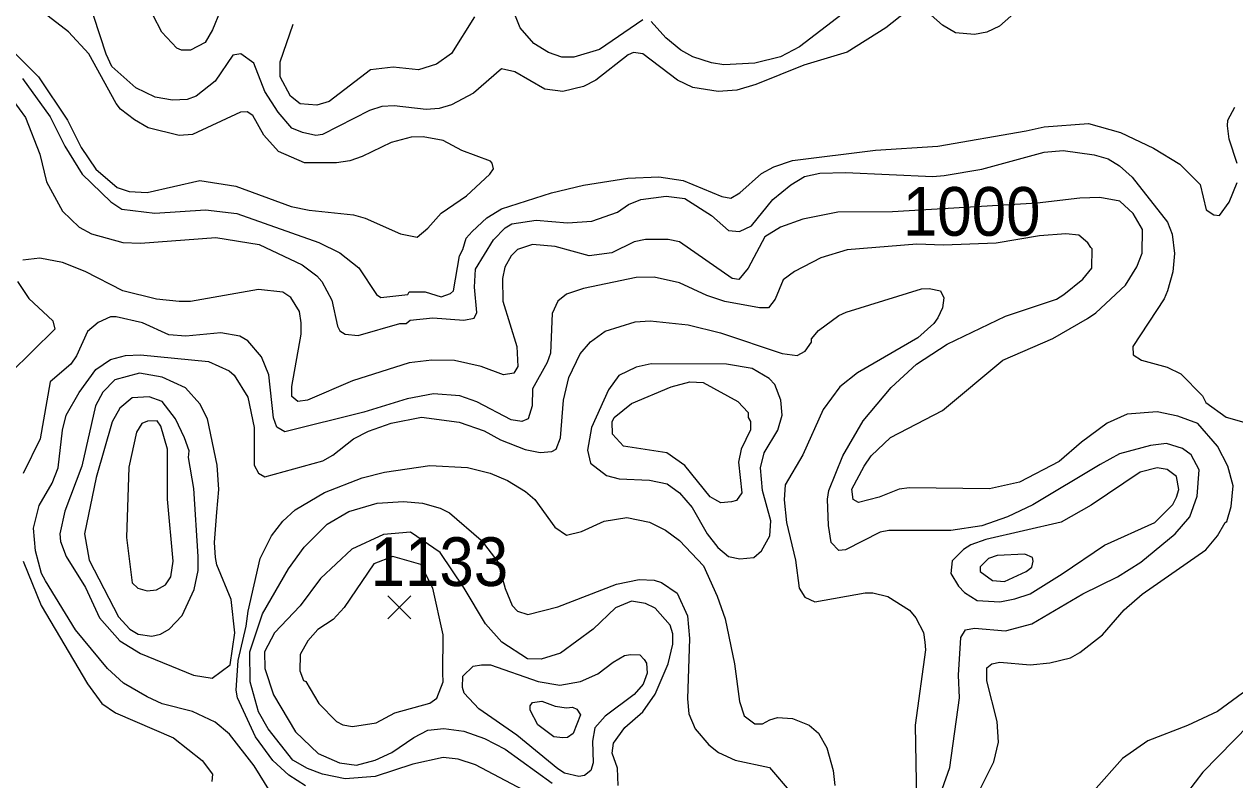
# Model space of a CAD drawing. Extents: x 423 to 448.8, y 7456.3 to 7484.
# Drawn here: x 424.902 to 426.89, y 7478.138 to 7479.378 of the extents above; entities that cross this region are included whole.
import ezdxf
from ezdxf.enums import TextEntityAlignment as Align

# ---------------------------------------------------------------- set-up
doc = ezdxf.new("R2010")
doc.units = 0
doc.header["$LTSCALE"] = 0.032
for name, color, linetype, lineweight in [('1', 7, 'Continuous', 25), ('2', 7, 'Continuous', 13), ('21', 7, 'Continuous', 25)]:
    doc.layers.add(name, color=color, linetype=linetype, lineweight=lineweight)
doc.layers.add('61', color=7, linetype='Continuous')

msp = doc.modelspace()

# ---------------------------------------------------------------- linework, layer by layer
at = {"layer": '1'}
for points in [[(426.4674, 7478.1146), (426.4938, 7478.1671), (426.5015, 7478.1996), (426.4992, 7478.2337), (426.4822, 7478.3002), (426.4822, 7478.3218), (426.4906, 7478.328), (426.5038, 7478.3311), (426.5533, 7478.3265), (426.5858, 7478.3296), (426.6198, 7478.338), (426.6353, 7478.3466), (426.6724, 7478.3759), (426.708, 7478.4169), (426.7374, 7478.4425), (426.8418, 7478.5152), (426.8612, 7478.5384), (426.8735, 7478.5601), (426.8766, 7478.5616), (426.8836, 7478.5864), (426.8866, 7478.6204), (426.8782, 7478.6529), (426.8611, 7478.6854), (426.8286, 7478.7225), (426.7962, 7478.7349), (426.7622, 7478.7418), (426.7127, 7478.738), (426.6802, 7478.7232), (426.6376, 7478.6923), (426.6012, 7478.6606), (426.5363, 7478.6266), (426.4868, 7478.6157), (426.3553, 7478.6173), (426.3383, 7478.615), (426.3058, 7478.6018), (426.2718, 7478.5933), (426.2632, 7478.598), (426.2609, 7478.615), (426.281, 7478.6528), (426.2927, 7478.6699), (426.3243, 7478.7), (426.4095, 7478.7441), (426.5085, 7478.8269), (426.5905, 7478.8625), (426.6477, 7478.8949), (426.6616, 7478.9042), (426.7103, 7478.9499), (426.7289, 7478.98), (426.7374, 7479.0025), (426.7381, 7479.0411), (426.7227, 7479.0675), (426.701, 7479.0876), (426.6678, 7479.0937), (426.6353, 7479.093), (426.5649, 7479.0845), (426.3277, 7479.0704), (426.2377, 7479.0697), (426.1805, 7479.0582), (426.1434, 7479.045), (426.1178, 7479.0295), (426.0908, 7478.9777), (426.0753, 7478.9592), (426.0645, 7478.9607), (425.9778, 7479.021), (425.9593, 7479.0249), (425.9222, 7479.0249), (425.9036, 7479.021), (425.8665, 7479.0032), (425.8294, 7478.9978), (425.7737, 7479.0133), (425.7366, 7479.0164), (425.7118, 7479.0086), (425.7017, 7478.9978), (425.6909, 7478.9793)], [(425.6909, 7478.9793), (425.687, 7478.9607), (425.6878, 7478.9236), (425.711, 7478.8493), (425.7126, 7478.8161), (425.7056, 7478.8052), (425.6886, 7478.8029), (425.6522, 7478.8161), (425.6082, 7478.8261), (425.571, 7478.8269), (425.5339, 7478.8222), (425.4411, 7478.7929), (425.3668, 7478.7612), (425.3513, 7478.7588), (425.3415, 7478.7671), (425.3413, 7478.7766), (425.3413, 7478.7836), (425.3568, 7478.8695), (425.3568, 7478.888), (425.3537, 7478.9066), (425.3398, 7478.9298), (425.3266, 7478.9383), (425.2864, 7478.9429), (425.175, 7478.9228), (425.1565, 7478.9228), (425.1193, 7478.9267), (425.0636, 7478.9406), (425.0018, 7478.9723), (424.9646, 7478.987), (424.9275, 7478.994), (424.8997, 7478.9909)], [(424.8911, 7478.9561), (424.9097, 7478.9282), (424.9491, 7478.8911), (424.9523, 7478.8779), (424.8788, 7478.8052)], [(425.8773, 7478.1285), (425.8758, 7478.1571), (425.8671, 7478.1814), (425.8696, 7478.198), (425.8881, 7478.2236), (425.9175, 7478.2491), (425.9376, 7478.2785), (425.9593, 7478.328), (425.967, 7478.3605), (425.967, 7478.3775), (425.9624, 7478.3914), (425.9376, 7478.4193), (425.9222, 7478.427), (425.899, 7478.4309), (425.8727, 7478.42), (425.8363, 7478.3852), (425.7822, 7478.3458), (425.7505, 7478.3358), (425.728, 7478.3365), (425.6863, 7478.3636), (425.6592, 7478.3937), (425.6244, 7478.4525), (425.5847, 7478.511), (425.5363, 7478.5446), (425.492, 7478.5406), (425.4397, 7478.5164), (425.3885, 7478.468), (425.3552, 7478.4231), (425.3127, 7478.3791), (425.2964, 7478.3481), (425.2972, 7478.3203), (425.3111, 7478.277), (425.3475, 7478.2167), (425.3846, 7478.1811), (425.4194, 7478.1656), (425.4473, 7478.1617), (425.4782, 7478.1702), (425.5053, 7478.1826), (425.5416, 7478.2073), (425.5648, 7478.219), (425.5911, 7478.222), (425.6236, 7478.2174), (425.6577, 7478.2058), (425.6917, 7478.188), (425.769, 7478.1323)], [(427.1256, 7478.3342), (427.1334, 7478.3667), (427.1357, 7478.3992), (427.1303, 7478.4231), (427.1233, 7478.4332), (427.111, 7478.4463), (427.0855, 7478.4525), (427.0685, 7478.4518), (427.036, 7478.4417), (427.005, 7478.4216), (426.9833, 7478.3945), (426.9308, 7478.3079), (426.9021, 7478.28), (426.8612, 7478.2499), (426.8117, 7478.2267), (426.7467, 7478.2019), (426.7049, 7478.1725), (426.6577, 7478.1192)]]:
    msp.add_lwpolyline(points, dxfattribs=at)
msp.add_lwpolyline([(425.1464, 7478.4966), (425.1371, 7478.5987), (425.1371, 7478.6807), (425.1263, 7478.7186), (425.1204, 7478.7272), (425.1046, 7478.7264), (425.0952, 7478.723), (425.0861, 7478.7086), (425.0737, 7478.6513), (425.0698, 7478.5353), (425.0791, 7478.4611), (425.0884, 7478.4525), (425.1039, 7478.4479), (425.1193, 7478.4494), (425.134, 7478.458), (425.1425, 7478.4711)], close=True, dxfattribs=at)
at = {"layer": '2'}
for points in [[(426.3507, 7479.3992), (426.3166, 7479.3722), (426.2532, 7479.3327), (426.1821, 7479.3111), (426.1032, 7479.2793), (426.0722, 7479.2701), (426.0413, 7479.2678), (425.9995, 7479.2747), (425.9747, 7479.2863), (425.9175, 7479.3296), (425.9021, 7479.3319), (425.8935, 7479.3281), (425.8402, 7479.2863), (425.8201, 7479.2763), (425.7861, 7479.2678), (425.7567, 7479.2716), (425.7072, 7479.3003), (425.6855, 7479.3049), (425.6398, 7479.2654), (425.6035, 7479.2461), (425.5834, 7479.2399), (425.5618, 7479.2384), (425.5092, 7479.2446), (425.489, 7479.243), (425.4689, 7479.2368), (425.3916, 7479.1974), (425.3808, 7479.1958), (425.3591, 7479.2005), (425.3413, 7479.2074), (425.3188, 7479.2337), (425.2972, 7479.2678), (425.2787, 7479.3142), (425.2578, 7479.3296), (425.2446, 7479.3273), (425.2152, 7479.2848), (425.1843, 7479.26), (425.1696, 7479.2546), (425.1456, 7479.2538), (425.117, 7479.2585), (425.0853, 7479.2739), (425.0458, 7479.3088), (425.0365, 7479.3289), (425.0056, 7479.4232)], [(424.7836, 7479.4116), (424.8293, 7479.3783), (424.8818, 7479.3358), (424.9252, 7479.2918), (424.9731, 7479.2206), (424.9955, 7479.1757)], [(425.2237, 7479.4), (425.2113, 7479.3691), (425.199, 7479.3482), (425.175, 7479.3358), (425.1603, 7479.3358), (425.1526, 7479.3389), (425.1278, 7479.3652), (425.1131, 7479.3938)], [(425.9175, 7479.3853), (425.8464, 7479.3366), (425.8046, 7479.3242), (425.7845, 7479.3242), (425.7629, 7479.3319), (425.7388, 7479.3466), (425.7164, 7479.3722), (425.7033, 7479.4054)], [(426.5455, 7479.4124), (426.503, 7479.3753), (426.4822, 7479.3652), (426.4621, 7479.3613), (426.4311, 7479.3644), (426.4095, 7479.3768), (426.3816, 7479.4016)], [(424.9955, 7479.1757), (425.0195, 7479.1401), (425.0544, 7479.11), (425.0745, 7479.1038), (425.1039, 7479.1022), (425.1905, 7479.1216), (425.2493, 7479.1123), (425.3405, 7479.079), (425.3699, 7479.0729), (425.4426, 7479.0651), (425.4619, 7479.0597), (425.52, 7479.0342), (425.547, 7479.0287), (425.5648, 7479.0434), (425.5865, 7479.0682), (425.6283, 7479.0968), (425.6662, 7479.1324), (425.6722, 7479.141), (425.67, 7479.1502), (425.6677, 7479.1533), (425.6205, 7479.1711), (425.5896, 7479.1873), (425.5571, 7479.1935), (425.537, 7479.1927), (425.5045, 7479.1842), (425.4566, 7479.161), (425.4365, 7479.1541), (425.4148, 7479.151), (425.3622, 7479.151), (425.3196, 7479.1695), (425.2956, 7479.1959), (425.2771, 7479.2283), (425.2678, 7479.2345), (425.257, 7479.2337), (425.1781, 7479.1974), (425.1565, 7479.1958), (425.1054, 7479.2082), (425.083, 7479.2213), (425.0598, 7479.2391), (425.0528, 7479.2484), (425.0079, 7479.3296), (424.9747, 7479.366), (424.9344, 7479.3969)], [(425.6414, 7479.3907), (425.6035, 7479.3304), (425.5787, 7479.3126), (425.5494, 7479.3033), (425.5076, 7479.308), (425.4704, 7479.3033), (425.4024, 7479.2515), (425.3823, 7479.2453), (425.3552, 7479.2476), (425.339, 7479.26)], [(426.2447, 7479.3946), (426.1751, 7479.3412), (426.1434, 7479.325), (426.1016, 7479.3142), (426.0506, 7479.3119), (426.0305, 7479.315), (425.9995, 7479.325), (425.9802, 7479.3358), (425.9554, 7479.3559), (425.9315, 7479.383)], [(425.339, 7479.26), (425.322, 7479.2917), (425.322, 7479.3165), (425.3436, 7479.3784)], [(424.8989, 7479.2894), (424.9445, 7479.226), (424.9685, 7479.178), (424.9971, 7479.1324), (425.0443, 7479.0868), (425.0621, 7479.0744), (425.1162, 7479.0682), (425.1998, 7479.0736), (425.2508, 7479.0675), (425.3854, 7479.0202), (425.4202, 7479.0032), (425.4511, 7478.9785), (425.4805, 7478.9344), (425.4875, 7478.9297), (425.5316, 7478.9344), (425.5339, 7478.9391), (425.5602, 7478.9391), (425.5865, 7478.9305), (425.6019, 7478.936), (425.6066, 7478.9406), (425.6166, 7478.9978), (425.622, 7479.0087), (425.6275, 7479.0272), (425.6376, 7479.038), (425.6615, 7479.0605), (425.6855, 7479.0752), (425.7675, 7479.1015), (425.8201, 7479.1139), (425.8928, 7479.1254), (425.9438, 7479.1278), (425.9841, 7479.1216), (426.0475, 7479.0953), (426.0622, 7479.0929), (426.0768, 7479.1014), (426.1125, 7479.1332), (426.1326, 7479.144), (426.1635, 7479.1548), (426.2996, 7479.1718), (426.4017, 7479.178), (426.5471, 7479.2035), (426.5765, 7479.2097), (426.6492, 7479.2152), (426.7018, 7479.2005), (426.756, 7479.1749), (426.7992, 7479.1486), (426.8325, 7479.1154), (426.8426, 7479.0736), (426.855, 7479.0651), (426.8642, 7479.0643), (426.8805, 7479.086), (426.8936, 7479.1185)], [(424.8834, 7479.2538), (424.9043, 7479.2252), (424.9275, 7479.1649), (424.9383, 7479.1193), (424.9646, 7479.0713), (424.9924, 7479.045), (425.0126, 7479.0342), (425.0636, 7479.0202), (425.093, 7479.0187), (425.2168, 7479.028), (425.2879, 7479.0164), (425.3583, 7478.9831), (425.3823, 7478.9653), (425.3908, 7478.9561), (425.4071, 7478.9251), (425.4163, 7478.8826), (425.4202, 7478.8748), (425.4287, 7478.8694), (425.4504, 7478.8671), (425.5184, 7478.8872), (425.5292, 7478.8872), (425.5354, 7478.8926), (425.5726, 7478.8965), (425.6236, 7478.8926), (425.6406, 7478.8957), (425.6453, 7478.905), (425.6414, 7478.9468), (425.6429, 7478.9762), (425.6723, 7479.0241), (425.6917, 7479.0442), (425.7025, 7479.0504), (425.7427, 7479.0566), (425.7938, 7479.052), (425.834, 7479.0551), (425.8758, 7479.0697), (425.8943, 7479.0821), (425.9144, 7479.0906), (425.9562, 7479.096), (425.9864, 7479.0922), (426.0304, 7479.0644), (426.0583, 7479.0396), (426.0761, 7479.038), (426.0962, 7479.0473), (426.131, 7479.0906), (426.1604, 7479.1146), (426.1828, 7479.1285), (426.2084, 7479.134), (426.2501, 7479.1347), (426.394, 7479.1285), (426.4126, 7479.1301), (426.4744, 7479.1401), (426.5765, 7479.168), (426.6075, 7479.1711), (426.6585, 7479.1641), (426.6817, 7479.1572), (426.7003, 7479.1456), (426.7211, 7479.127), (426.7791, 7479.0535), (426.7869, 7479.0334), (426.7907, 7479.0017), (426.7877, 7478.9715), (426.7792, 7478.9406), (426.7737, 7478.9274), (426.7219, 7478.8493), (426.7227, 7478.8354), (426.7366, 7478.8269), (426.7784, 7478.8153), (426.8008, 7478.8045), (426.8364, 7478.7681), (426.8418, 7478.7573), (426.8751, 7478.7333), (426.9679, 7478.707)], [(426.8936, 7479.1494), (426.8805, 7479.1897), (426.8774, 7479.2113), (426.8782, 7479.2206), (426.8898, 7479.2422)], [(426.6484, 7479.0195), (426.6337, 7479.0318), (426.6121, 7479.0342), (426.5688, 7479.0311), (426.4976, 7479.0187), (426.411, 7479.0156), (426.3677, 7479.0172), (426.2532, 7479.0079), (426.2099, 7478.9947), (426.1666, 7478.9723), (426.148, 7478.9584), (426.1349, 7478.9267), (426.124, 7478.9128), (426.1094, 7478.9127), (426.0521, 7478.9228), (426.0227, 7478.9328), (425.9779, 7478.9537), (425.9361, 7478.963), (425.9067, 7478.9623), (425.8201, 7478.9444), (425.7922, 7478.9352), (425.7783, 7478.9236), (425.769, 7478.9035), (425.7659, 7478.8385), (425.7605, 7478.823), (425.7365, 7478.7797), (425.7357, 7478.7519), (425.7296, 7478.7302), (425.7187, 7478.7263), (425.7017, 7478.7286), (425.6453, 7478.7581), (425.6174, 7478.7681), (425.5741, 7478.7712), (425.5308, 7478.7634), (425.4597, 7478.7411), (425.3297, 7478.7093), (425.3165, 7478.717), (425.3111, 7478.7318), (425.3034, 7478.8029), (425.2918, 7478.8323), (425.2693, 7478.8586), (425.2562, 7478.8664), (425.2245, 7478.8718), (425.1673, 7478.8663), (425.1394, 7478.8686), (425.0961, 7478.888), (425.0528, 7478.8981), (425.0435, 7478.8981), (425.0234, 7478.8888), (425.0056, 7478.874), (424.9878, 7478.8339), (424.9785, 7478.8199), (424.9445, 7478.7913), (424.9283, 7478.6977), (424.9004, 7478.6405)], [(426.387, 7478.0604), (426.4218, 7478.1579), (426.4373, 7478.2723), (426.4357, 7478.3095), (426.4396, 7478.3713), (426.4473, 7478.3837), (426.4621, 7478.3868), (426.5131, 7478.3821), (426.5564, 7478.3937), (426.6399, 7478.4432), (426.6972, 7478.4711), (426.7351, 7478.4951), (426.7915, 7478.5415), (426.8155, 7478.5693), (426.8279, 7478.6034), (426.831, 7478.6467), (426.8178, 7478.6714), (426.8039, 7478.6815), (426.7776, 7478.69), (426.7513, 7478.6869), (426.7003, 7478.673), (426.6686, 7478.6552), (426.558, 7478.5894), (426.5162, 7478.5693), (426.4744, 7478.5546), (426.4234, 7478.5469), (426.3213, 7478.5469), (426.3074, 7478.5446), (426.2501, 7478.5152), (426.2393, 7478.5144), (426.2269, 7478.5276), (426.2223, 7478.5554), (426.2207, 7478.5987), (426.223, 7478.6127), (426.2462, 7478.6699), (426.2795, 7478.7271), (426.3251, 7478.782), (426.3669, 7478.8199), (426.4172, 7478.8532), (426.5131, 7478.8988), (426.5966, 7478.9267), (426.609, 7478.9344), (426.64, 7478.9599), (426.6546, 7478.9777), (426.6554, 7479.0094), (426.6531, 7479.0117), (426.6484, 7479.0195)], [(425.3065, 7478.1176), (425.2794, 7478.1609), (425.2392, 7478.2128), (425.2152, 7478.2321), (425.1781, 7478.2499), (425.1286, 7478.2623), (425.1039, 7478.2738), (425.0652, 7478.2963), (425.0389, 7478.3203), (424.9863, 7478.3837), (424.9368, 7478.4642), (424.9306, 7478.4765), (424.9205, 7478.5137), (424.9174, 7478.5508), (424.9267, 7478.5879), (424.9476, 7478.625), (424.9576, 7478.6498), (424.9646, 7478.7117), (424.9708, 7478.7364), (424.9924, 7478.7735), (425.0195, 7478.8114), (425.0435, 7478.8277), (425.0683, 7478.8346), (425.093, 7478.8354), (425.2044, 7478.8246), (425.2384, 7478.8091), (425.2469, 7478.8021), (425.2693, 7478.7658), (425.2794, 7478.7163), (425.2794, 7478.6544), (425.2864, 7478.6412), (425.2972, 7478.6351), (425.3923, 7478.6614), (425.4086, 7478.6706), (425.4426, 7478.6977), (425.4674, 7478.7101), (425.5045, 7478.7232), (425.554, 7478.7333), (425.6159, 7478.7248), (425.6569, 7478.7109), (425.684, 7478.6962), (425.7242, 7478.6799), (425.7489, 7478.6753), (425.7683, 7478.6768), (425.7752, 7478.6807), (425.7822, 7478.6993), (425.7876, 7478.7612), (425.7961, 7478.7983), (425.8147, 7478.837), (425.8317, 7478.857), (425.8557, 7478.8741), (425.9052, 7478.8896), (425.9299, 7478.8911), (425.9918, 7478.8849), (426.0451, 7478.8717), (426.1465, 7478.8377), (426.1712, 7478.8346), (426.1844, 7478.8416), (426.1944, 7478.8563), (426.1944, 7478.8617), (426.206, 7478.8756), (426.2393, 7478.9003), (426.2517, 7478.9058), (426.3754, 7478.9437), (426.3878, 7478.9445), (426.4063, 7478.9406), (426.4118, 7478.929), (426.4094, 7478.9128), (426.4017, 7478.8965), (426.3955, 7478.8872), (426.3692, 7478.8632), (426.2702, 7478.806), (426.2408, 7478.7828), (426.2137, 7478.7457), (426.1805, 7478.6714), (426.1511, 7478.6219), (426.1496, 7478.5972), (426.1534, 7478.5601), (426.1681, 7478.4982), (426.1743, 7478.4525)], [(425.3637, 7478.1277), (425.3366, 7478.1455), (425.3103, 7478.1694), (425.2817, 7478.2081), (425.2523, 7478.2723), (425.25, 7478.2847), (425.2534, 7478.3335), (425.2663, 7478.3899), (425.2694, 7478.4147), (425.2895, 7478.5013), (425.3081, 7478.5384), (425.3266, 7478.5624), (425.3467, 7478.5809), (425.3947, 7478.6096), (425.4566, 7478.6335), (425.4937, 7478.6428), (425.5679, 7478.6536), (425.6298, 7478.6505), (425.6669, 7478.6412), (425.6955, 7478.6289), (425.7249, 7478.6111), (425.7404, 7478.5979), (425.7729, 7478.5523), (425.7922, 7478.5392), (425.817, 7478.5453), (425.8541, 7478.5624), (425.8912, 7478.5686), (425.9284, 7478.5608), (425.9547, 7478.5477), (425.9779, 7478.5306), (426.0173, 7478.4889), (426.0397, 7478.4394), (426.0529, 7478.4023), (426.0683, 7478.328), (426.0761, 7478.2662), (426.0838, 7478.2429), (426.1016, 7478.2298), (426.114, 7478.2298), (426.1264, 7478.236), (426.1388, 7478.2398), (426.1635, 7478.2383), (426.1906, 7478.2275), (426.206, 7478.2143), (426.2199, 7478.1904), (426.23, 7478.1532), (426.2331, 7478.1285)], [(425.7613, 7478.0998), (425.6429, 7478.1625), (425.6143, 7478.1717), (425.5896, 7478.1741), (425.5401, 7478.1632), (425.4782, 7478.1431), (425.4287, 7478.1393), (425.3916, 7478.147), (425.3668, 7478.1563), (425.3428, 7478.1702), (425.3026, 7478.2212), (425.2864, 7478.2491), (425.2732, 7478.2986), (425.2725, 7478.3481), (425.2933, 7478.41), (425.3359, 7478.4843), (425.3614, 7478.5198), (425.3993, 7478.5577), (425.4348, 7478.5782), (425.4813, 7478.5917), (425.5246, 7478.5949), (425.5556, 7478.5917), (425.585, 7478.584), (425.6004, 7478.5763), (425.6522, 7478.5314), (425.6795, 7478.4954), (425.6916, 7478.4517), (425.7033, 7478.4239), (425.7118, 7478.4146), (425.7288, 7478.4092), (425.7783, 7478.4216), (425.8742, 7478.4587), (425.9114, 7478.4664), (425.9361, 7478.4657), (425.9485, 7478.4618), (425.974, 7478.444), (425.991, 7478.4069), (425.9941, 7478.3698), (425.991, 7478.2708), (425.9933, 7478.246), (426.0034, 7478.2213), (426.0258, 7478.1949), (426.042, 7478.1826), (426.0691, 7478.1702), (426.1256, 7478.1578), (426.1612, 7478.1161)], [(424.9004, 7478.4966), (424.9298, 7478.4239), (425.0056, 7478.2955), (425.0296, 7478.2631), (425.052, 7478.2476), (425.1472, 7478.2066), (425.1943, 7478.1694), (425.2113, 7478.147), (425.2098, 7478.1347)], [(426.1743, 7478.4525), (426.1836, 7478.4378), (426.1998, 7478.4301), (426.2826, 7478.4448), (426.295, 7478.4448), (426.3197, 7478.4386), (426.3553, 7478.4162), (426.3661, 7478.4038), (426.3785, 7478.3798), (426.3808, 7478.3636), (426.3816, 7478.3512), (426.3646, 7478.2275), (426.3669, 7478.1037)], [(427.0676, 7478.1362), (427.0754, 7478.2367), (427.0623, 7478.2978), (427.0475, 7478.3126), (427.0243, 7478.3156), (427.0143, 7478.3118), (426.9911, 7478.3002), (426.964, 7478.28), (426.8372, 7478.1501), (426.8117, 7478.1176)]]:
    msp.add_lwpolyline(points, dxfattribs=at)
for points in [[(425.219, 7478.6544), (425.2029, 7478.7302), (425.1904, 7478.755), (425.1665, 7478.7812), (425.1286, 7478.799), (425.0915, 7478.8052), (425.0505, 7478.7944), (425.0311, 7478.7743), (425.0188, 7478.7519), (424.9963, 7478.6529), (424.9685, 7478.5786), (424.9607, 7478.5415), (424.9615, 7478.5291), (424.9708, 7478.5044), (425.0025, 7478.4533), (425.0257, 7478.4038), (425.059, 7478.3659), (425.093, 7478.345), (425.1797, 7478.3094), (425.2106, 7478.3048), (425.24, 7478.3264), (425.2477, 7478.3791), (425.2415, 7478.434), (425.2183, 7478.4905), (425.216, 7478.5028), (425.2144, 7478.5276), (425.2183, 7478.5771), (425.2214, 7478.6142)], [(426.0769, 7478.5004), (426.1, 7478.5028), (426.1124, 7478.5137), (426.1263, 7478.5384), (426.1279, 7478.5632), (426.114, 7478.6127), (426.1109, 7478.6498), (426.1171, 7478.6745), (426.1395, 7478.7117), (426.1465, 7478.7364), (426.1441, 7478.7612), (426.1341, 7478.7867), (426.1248, 7478.7967), (426.097, 7478.813), (426.0552, 7478.8199), (425.9315, 7478.8207), (425.9067, 7478.8153), (425.8781, 7478.8014), (425.861, 7478.7782), (425.8332, 7478.7163), (425.827, 7478.6792), (425.8317, 7478.6575), (425.858, 7478.6374), (425.8789, 7478.632), (425.9284, 7478.6297), (425.9577, 7478.6235), (425.9779, 7478.6088), (425.9987, 7478.5848), (426.0235, 7478.5415), (426.0405, 7478.5191), (426.0583, 7478.5044)], [(426.0358, 7478.5979), (426.0281, 7478.6026), (425.9864, 7478.6536), (425.957, 7478.6745), (425.8858, 7478.6853), (425.868, 7478.7055), (425.8672, 7478.7256), (425.8703, 7478.7325), (425.899, 7478.7557), (425.9639, 7478.7828), (425.9949, 7478.7913), (426.0165, 7478.7898), (426.0738, 7478.7588), (426.0908, 7478.741), (426.0908, 7478.7325), (426.0946, 7478.7263), (426.0946, 7478.7124), (426.0792, 7478.6807), (426.0745, 7478.6591), (426.08, 7478.6088), (426.0714, 7478.5964), (426.063, 7478.5941), (426.0459, 7478.5925)], [(425.1873, 7478.5044), (425.1804, 7478.6158), (425.1719, 7478.6668), (425.1727, 7478.6776), (425.1649, 7478.6993), (425.1502, 7478.7302), (425.1286, 7478.7588), (425.107, 7478.7665), (425.0791, 7478.765), (425.059, 7478.748), (425.0466, 7478.7256), (425.0203, 7478.6343), (425.001, 7478.5415), (425.0087, 7478.4982), (425.0566, 7478.4054), (425.0752, 7478.3852), (425.0891, 7478.3767), (425.1116, 7478.3736), (425.1255, 7478.3767), (425.1402, 7478.3852), (425.1611, 7478.4077), (425.1812, 7478.4502), (425.1874, 7478.4812)], [(426.6059, 7478.4757), (426.6755, 7478.5229), (426.7583, 7478.56), (426.7877, 7478.5895), (426.7938, 7478.6018), (426.7977, 7478.6142), (426.7938, 7478.6359), (426.7784, 7478.6474), (426.7622, 7478.6498), (426.7343, 7478.6428), (426.6539, 7478.5887), (426.6044, 7478.5608), (426.4806, 7478.5322), (426.4559, 7478.5237), (426.4442, 7478.516), (426.4257, 7478.4974), (426.4233, 7478.4765), (426.4358, 7478.4556), (426.4458, 7478.4455), (426.4667, 7478.4324), (426.5038, 7478.4301), (426.5286, 7478.4347), (426.5533, 7478.4432)], [(426.5471, 7478.4796), (426.5563, 7478.4866), (426.5587, 7478.4966), (426.5572, 7478.5028), (426.5448, 7478.5082), (426.4992, 7478.5059), (426.4853, 7478.5012), (426.4713, 7478.4873), (426.4713, 7478.4796), (426.4915, 7478.4649), (426.5116, 7478.4634)], [(425.5895, 7478.3126), (425.5896, 7478.376), (425.5726, 7478.4525), (425.5529, 7478.4912), (425.5073, 7478.5046), (425.4761, 7478.4922), (425.4271, 7478.4208), (425.4094, 7478.4007), (425.3839, 7478.3845), (425.3676, 7478.3659), (425.3552, 7478.3435), (425.3545, 7478.3164), (425.3606, 7478.3009), (425.3645, 7478.2994), (425.3854, 7478.2631), (425.4148, 7478.2336), (425.4248, 7478.2282), (425.4411, 7478.2251), (425.4798, 7478.2313), (425.5107, 7478.2475), (425.5679, 7478.2638), (425.5795, 7478.2715), (425.5896, 7478.2986)], [(425.844, 7478.3118), (425.8688, 7478.3311), (425.8874, 7478.3419), (425.8974, 7478.3435), (425.9129, 7478.3427), (425.9198, 7478.335), (425.9237, 7478.3295), (425.9245, 7478.3126), (425.9183, 7478.2947), (425.9036, 7478.2777), (425.8557, 7478.2422), (425.8386, 7478.2228), (425.8348, 7478.2012), (425.8363, 7478.1656), (425.8324, 7478.1532), (425.8216, 7478.1447), (425.8124, 7478.1432), (425.7891, 7478.1485), (425.7783, 7478.1555), (425.711, 7478.2112), (425.6483, 7478.2545), (425.6244, 7478.2801), (425.6213, 7478.2894), (425.6221, 7478.3079), (425.6391, 7478.3241), (425.653, 7478.3265), (425.6677, 7478.3265), (425.7458, 7478.2994), (425.7814, 7478.2932), (425.8154, 7478.2994)], [(425.7922, 7478.256), (425.8023, 7478.2568), (425.8093, 7478.2537), (425.8154, 7478.2445), (425.8031, 7478.2136), (425.7938, 7478.2073), (425.7861, 7478.2066), (425.7713, 7478.2081), (425.745, 7478.2282), (425.7327, 7478.2522), (425.7327, 7478.2592), (425.7365, 7478.2646), (425.752, 7478.2669), (425.7737, 7478.2584)]]:
    msp.add_lwpolyline(points, close=True, dxfattribs=at)
at = {"layer": '21'}
for p, q in [((425.4991, 7478.4396), (425.5366, 7478.4021)), ((425.5366, 7478.4396), (425.4991, 7478.4021))]:
    msp.add_line(p, q, dxfattribs=at)

# ---------------------------------------------------------------- texts
at = {"layer": '61', "width": 0.95}
for s, p in [('1000', (426.4575, 7479.031)), ('1133', (425.5836, 7478.4559))]:
    msp.add_text(s, height=0.08, dxfattribs=at).set_placement(p, align=Align.CENTER)

doc.saveas('drawing.dxf')
